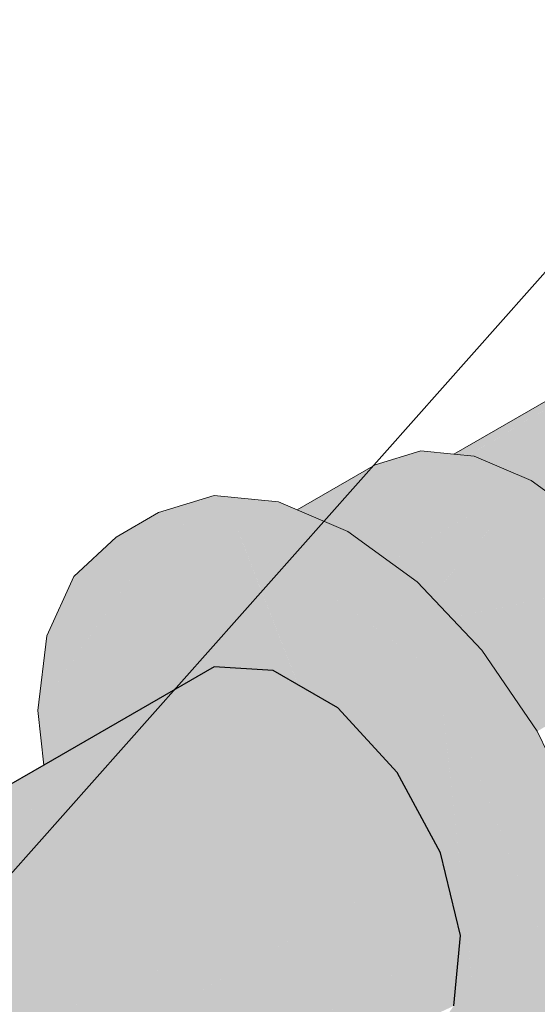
# Model space of a CAD drawing. Header units: millimetres. Extents: x 2 to 902, y -447 to 199.
# Tile 335 of 656: x 69.251 to 69.395, y 96.025 to 96.299. Entities that reach past the tile are written whole.
import ezdxf

# ---------------------------------------------------------------- set-up
doc = ezdxf.new("R2010")
doc.units = ezdxf.units.MM
doc.header["$MEASUREMENT"] = 0
for name, color, linetype, lineweight in [('AF-Condutos', 4, 'Continuous', 25), ('AF-Conexões', 9, 'Continuous', 18), ('AF-Textos conduto', 7, 'Continuous', 9)]:
    doc.layers.add(name, color=color, linetype=linetype, lineweight=lineweight)

msp = doc.modelspace()

# ---------------------------------------------------------------- hatches: boundary and pattern name
at = {"layer": 'AF-Condutos', "linetype": 'Continuous'}
for points in [[(69.25817, 96.08481), (69.16028, 96.03384), (69.16018, 96.03379), (69.16061, 96.03361), (69.16687, 96.02904), (69.16871, 96.03016), (69.16687, 96.02904), (69.16727, 96.02875), (69.16928, 96.02992), (69.25853, 96.08144), (69.16727, 96.02875), (69.16871, 96.02769), (69.25974, 96.07017), (69.17024, 96.02841), (69.16871, 96.02769), (69.17585, 96.02249), (69.18102, 96.01703), (69.18223, 96.01784), (69.18102, 96.01703), (69.18171, 96.01631), (69.18317, 96.01715), (69.26063, 96.06187), (69.18171, 96.01631), (69.18291, 96.01504), (69.262, 96.04903), (69.18445, 96.0157), (69.18291, 96.01504), (69.19005, 96.00749), (69.19595, 95.99887), (69.19727, 95.99987), (69.19595, 95.99887), (69.19683, 95.99758), (69.19852, 95.99855), (69.26339, 96.03601), (69.19683, 95.99758), (69.19776, 95.99622), (69.26467, 96.02405), (69.36782, 96.06694), (69.35577, 96.08934), (69.33932, 96.1073), (69.32132, 96.11769), (69.30486, 96.11874), (69.25747, 96.09138), (69.15876, 96.03439), (69.13573, 96.02106), (69.16018, 96.03379)], [(69.19887, 95.99669), (69.20225, 95.98965), (69.20913, 95.97532), (69.21122, 95.97653), (69.36782, 96.06694)], [(69.20978, 95.97395), (69.37338, 96.04395), (69.36782, 96.06694), (69.20913, 95.97532)], [(69.21898, 95.95481), (69.37338, 96.04395), (69.2104, 95.97422), (69.20978, 95.97395), (69.21015, 95.97319), (69.2116, 95.97016), (69.21658, 95.95342)], [(69.21695, 95.95217), (69.3715, 96.02436), (69.37338, 96.04395), (69.21658, 95.95342)]]:
    msp.add_hatch(color=151, dxfattribs=at).paths.add_polyline_path(points)
at = {"layer": 'AF-Conexões', "linetype": 'Continuous'}
for points in [[(69.4536, 96.22528), (69.43587, 96.21504), (69.42567, 96.20915), (69.42507, 96.20782), (69.42567, 96.20915), (69.4218, 96.20692), (69.42036, 96.20608), (69.37154, 96.1779), (69.37229, 96.17782), (69.37566, 96.17749), (69.4155, 96.20158), (69.4168, 96.20229), (69.42484, 96.20731), (69.4168, 96.20229), (69.4155, 96.20158), (69.37568, 96.17749), (69.41529, 96.20138), (69.37568, 96.17749), (69.37608, 96.17745), (69.4116, 96.19795), (69.37643, 96.17765), (69.37608, 96.17745), (69.37715, 96.17734), (69.37739, 96.17724), (69.37752, 96.1773), (69.403, 96.18997), (69.40405, 96.1905), (69.41297, 96.19874), (69.42447, 96.20651), (69.43535, 96.21387), (69.42447, 96.20651), (69.41297, 96.19874), (69.40405, 96.1905), (69.42379, 96.20499), (69.42405, 96.20558), (69.42379, 96.20499), (69.43451, 96.21203), (69.42379, 96.20499), (69.40405, 96.1905), (69.42246, 96.20206), (69.4231, 96.20346), (69.42246, 96.20206), (69.43399, 96.21088), (69.42246, 96.20206), (69.40405, 96.1905), (69.42105, 96.19895), (69.433, 96.20868), (69.42105, 96.19895), (69.43079, 96.20379), (69.47845, 96.2275), (69.46507, 96.22882)], [(69.38643, 96.17339), (69.49279, 96.22139), (69.47845, 96.2275), (69.37739, 96.17724), (69.38546, 96.17381)], [(69.38813, 96.17416), (69.38643, 96.17339), (69.39302, 96.17059), (69.39822, 96.1668), (69.3998, 96.16771), (69.49279, 96.22139)], [(69.32801, 96.16238), (69.32966, 96.16168), (69.3314, 96.16094), (69.3337, 96.15997), (69.33498, 96.15942), (69.35222, 96.16674), (69.37715, 96.17734), (69.37154, 96.1779), (69.36235, 96.17881), (69.34967, 96.17489)], [(69.37715, 96.17734), (69.33498, 96.15942), (69.34139, 96.15669)], [(69.34612, 96.15468), (69.39302, 96.17059), (69.37715, 96.17734), (69.34156, 96.15679), (69.34139, 96.15669), (69.3421, 96.15639), (69.34497, 96.1543)], [(69.39302, 96.17059), (69.34497, 96.1543), (69.35373, 96.14791)], [(69.35526, 96.14879), (69.35373, 96.14791), (69.36138, 96.14233), (69.3653, 96.13819), (69.36597, 96.13898), (69.39302, 96.17059)], [(69.36795, 96.13539), (69.37085, 96.13233), (69.42367, 96.14341), (69.40889, 96.15902), (69.39302, 96.17059), (69.3653, 96.13819)], [(69.32081, 95.9875), (69.31854, 95.98618), (69.33032, 95.97759), (69.33726, 95.97573), (69.33837, 95.97731), (69.33726, 95.97573), (69.34409, 95.9739), (69.33961, 95.97727), (69.33878, 95.9779), (69.33961, 95.97727), (69.34409, 95.9739), (69.33032, 95.97759), (69.3496, 95.96939), (69.35016, 95.96933), (69.34842, 95.97274), (69.34942, 95.96989), (69.34842, 95.97274), (69.35016, 95.96933), (69.35091, 95.96926), (69.36755, 95.96762), (69.34531, 95.97708), (69.36755, 95.96762), (69.38174, 95.972), (69.38297, 95.97238), (69.38255, 95.97636), (69.3827, 95.9749), (69.38372, 95.97585), (69.3827, 95.9749), (69.38297, 95.97238), (69.38669, 95.97453), (69.38574, 95.97495), (69.3844, 95.97554), (69.38417, 95.97627), (69.3844, 95.97554), (69.38514, 95.97716), (69.3844, 95.97554), (69.38574, 95.97495), (69.38669, 95.97453), (69.39475, 95.97918), (69.40659, 95.99016), (69.41404, 96.0066), (69.40226, 95.9998), (69.39481, 95.98335), (69.39699, 95.98816), (69.39581, 95.98706), (69.38764, 95.97948), (69.39581, 95.98706), (69.39703, 96.00198), (69.39614, 96.00147), (69.39703, 96.00198), (69.39581, 95.98706), (69.39699, 95.98816), (69.40031, 96.00388), (69.39699, 95.98816), (69.40226, 95.9998), (69.41404, 96.0066), (69.41472, 96.0122), (69.41155, 96.01037), (69.40294, 96.0054), (69.41155, 96.01037), (69.41472, 96.0122), (69.41657, 96.02739), (69.41404, 96.05112), (69.40659, 96.07616), (69.39481, 96.06935), (69.40659, 96.07616), (69.38297, 96.094), (69.40226, 96.04432), (69.38297, 96.094), (69.40659, 96.07616), (69.39475, 96.1008), (69.37933, 96.12338), (69.36138, 96.14233), (69.3421, 96.15639), (69.32801, 96.16238), (69.31941, 96.15741), (69.31623, 96.15558), (69.33032, 96.14959), (69.3496, 96.13553), (69.33032, 96.14959), (69.31623, 96.15558), (69.31941, 96.15741), (69.32801, 96.16238), (69.32282, 96.16459), (69.30485, 96.16638), (69.28943, 96.16161), (69.27765, 96.15481), (69.26581, 96.14384), (69.25838, 96.12738), (69.25584, 96.10659), (69.29307, 96.15957), (69.31104, 96.15779), (69.31275, 96.15357), (69.3241, 96.14826), (69.31502, 96.15488), (69.36755, 96.11658), (69.40479, 96.02059), (69.40084, 96.00419), (69.40479, 96.02059), (69.39085, 95.99842), (69.40479, 96.02059), (69.38174, 96.08), (69.36755, 96.11658), (69.38174, 95.99316), (69.36755, 96.11658), (69.38081, 95.99262), (69.38174, 95.98392), (69.37685, 96.02964), (69.37663, 96.03164), (69.37648, 96.03116), (69.37663, 96.03164), (69.37643, 96.03136), (69.37663, 96.03164), (69.37613, 96.0326), (69.37617, 96.03244), (69.37613, 96.0326), (69.37663, 96.03164), (69.3743, 96.05349), (69.37411, 96.05524), (69.3724, 96.0712), (69.36979, 96.06328), (69.3724, 96.0712), (69.37046, 96.08932), (69.36755, 96.11658), (69.35328, 96.12698), (69.3241, 96.14826), (69.32588, 96.14496), (69.32609, 96.14457), (69.35351, 96.12606), (69.32609, 96.14457), (69.33392, 96.13001), (69.35942, 96.10161), (69.36109, 96.09473), (69.36477, 96.07953), (69.36109, 96.09473), (69.35942, 96.10161), (69.33392, 96.13001), (69.34734, 96.10503), (69.34918, 96.10161), (69.34734, 96.10503), (69.33392, 96.13001), (69.32609, 96.14457), (69.32588, 96.14496), (69.3241, 96.14826), (69.31275, 96.15357), (69.33389, 96.11322), (69.31275, 96.15357), (69.32538, 96.12251), (69.31104, 96.15779), (69.32439, 96.12359), (69.32826, 96.11369), (69.32919, 96.11315), (69.33598, 96.10923), (69.33932, 96.1073), (69.35577, 96.08934), (69.36782, 96.06694), (69.36916, 96.06139), (69.36932, 96.06072), (69.37338, 96.04395), (69.37289, 96.03879), (69.37283, 96.03818), (69.3715, 96.02436), (69.37032, 96.012), (69.36999, 96.00859), (69.37032, 96.012), (69.3715, 96.02436), (69.36757, 96.01877), (69.36612, 96.01672), (69.36986, 96.00715), (69.38174, 95.97672), (69.36986, 96.00715), (69.3698, 96.00661), (69.36986, 96.00715), (69.36612, 96.01671), (69.36589, 96.0164), (69.36978, 96.00638), (69.38119, 95.97696), (69.38174, 95.97556), (69.3671, 95.97842), (69.36694, 95.97668), (69.38174, 95.97271), (69.34172, 95.98207), (69.33984, 95.9794), (69.34172, 95.98207), (69.33279, 95.9824), (69.34172, 95.98207), (69.38174, 95.97271), (69.34253, 95.98322), (69.36694, 95.97668), (69.3671, 95.97842), (69.36711, 95.97847), (69.36715, 95.97888), (69.34261, 95.98334), (69.36715, 95.97888), (69.36711, 95.97847), (69.3671, 95.97842), (69.38174, 95.97556), (69.36978, 96.00638), (69.36662, 96.01394), (69.36574, 96.01617), (69.36434, 96.01419), (69.36508, 96.01306), (69.36975, 96.006), (69.36508, 96.01306), (69.36434, 96.01419), (69.3649, 96.01295), (69.36944, 96.00285), (69.3649, 96.01295), (69.36434, 96.01419), (69.36249, 96.01156), (69.3433, 95.98431), (69.36249, 96.01156), (69.3617, 96.0111), (69.33752, 95.99715), (69.33747, 95.99711), (69.337, 95.99685), (69.3395, 95.98518), (69.337, 95.99685), (69.33285, 95.99445), (69.32321, 95.98888), (69.32263, 95.98855), (69.34052, 95.98376), (69.32572, 95.98772), (69.32263, 95.98855)], [(69.25584, 96.10659), (69.25747, 96.09138), (69.25994, 96.0928), (69.26914, 96.09811), (69.28682, 96.10832), (69.28994, 96.11012), (69.29787, 96.1147), (69.30486, 96.11874), (69.31104, 96.11835), (69.31692, 96.11797), (69.31761, 96.11793), (69.3172, 96.12007), (69.31701, 96.12018), (69.31649, 96.12048), (69.31701, 96.12018), (69.3172, 96.12007), (69.31761, 96.11793), (69.31726, 96.12004), (69.31638, 96.12539), (69.31621, 96.12529), (69.31572, 96.12501), (69.31621, 96.12529), (69.31638, 96.12539), (69.31726, 96.12004), (69.31761, 96.11793), (69.32132, 96.11769), (69.32704, 96.11439), (69.32586, 96.11741), (69.32705, 96.11438), (69.32812, 96.11377), (69.32673, 96.11735), (69.32389, 96.12413), (69.32315, 96.12494), (69.32269, 96.12545), (69.32315, 96.12494), (69.32154, 96.12837), (69.32054, 96.12779), (69.31498, 96.13386), (69.31464, 96.13423), (69.31448, 96.1344), (69.31464, 96.13423), (69.31498, 96.13386), (69.32054, 96.12779), (69.32154, 96.12837), (69.32315, 96.12494), (69.32389, 96.12413), (69.32673, 96.11735), (69.32424, 96.12375), (69.32201, 96.12864), (69.31182, 96.15303), (69.32201, 96.12864), (69.32424, 96.12375), (69.32228, 96.1288), (69.31269, 96.15353), (69.31104, 96.15779), (69.29848, 96.15904), (69.2933, 96.15743), (69.29482, 96.14322), (69.31104, 96.15258), (69.31404, 96.13488), (69.31162, 96.13752), (69.31218, 96.12297), (69.31162, 96.13752), (69.31404, 96.13488), (69.31104, 96.15258), (69.31104, 96.13816), (69.31104, 96.12363), (69.31104, 96.1223), (69.30916, 96.12122), (69.29739, 96.11921), (69.28822, 96.1198), (69.29739, 96.11921), (69.30916, 96.12122), (69.31104, 96.1223), (69.31104, 96.12363), (69.30917, 96.12471), (69.30551, 96.12682), (69.30917, 96.12471), (69.31104, 96.12363), (69.31104, 96.13816), (69.31104, 96.15258), (69.30239, 96.14759), (69.29482, 96.14322), (69.29599, 96.13232), (69.29016, 96.13569), (69.29599, 96.13232), (69.29329, 96.15752), (69.29288, 96.15798), (69.29329, 96.15752), (69.2933, 96.15743), (69.29336, 96.15745), (69.29848, 96.15904), (69.29307, 96.15957), (69.29235, 96.15855), (69.28029, 96.14138), (69.26611, 96.1212)], [(69.32424, 96.12375), (69.32812, 96.11377), (69.32825, 96.11369), (69.32437, 96.12361), (69.31269, 96.15353)], [(69.37292, 96.13276), (69.37085, 96.13233), (69.37933, 96.12338), (69.38206, 96.11939), (69.38274, 96.11978), (69.42367, 96.14341)], [(69.38438, 96.11599), (69.39476, 96.1008), (69.43637, 96.12483), (69.42367, 96.14341), (69.38206, 96.11939)]]:
    msp.add_hatch(color=161, dxfattribs=at).paths.add_polyline_path(points)

# ---------------------------------------------------------------- linework, layer by layer
at = {"layer": 'AF-Condutos'}
for p, q in [((69.30486, 96.11874), (69.25747, 96.09138)), ((69.32132, 96.11769), (69.30486, 96.11874)), ((69.33932, 96.1073), (69.32132, 96.11769)), ((69.35577, 96.08934), (69.33932, 96.1073)), ((69.25747, 96.09138), (69.15876, 96.03439)), ((69.36782, 96.06694), (69.35577, 96.08934)), ((69.37338, 96.04395), (69.36782, 96.06694)), ((69.3715, 96.02436), (69.37338, 96.04395))]:
    msp.add_line(p, q, dxfattribs=at)
at = {"layer": 'AF-Conexões'}
for p, q in [((69.42036, 96.20608), (69.37154, 96.1779)), ((69.36235, 96.17881), (69.34967, 96.17489)), ((69.37154, 96.1779), (69.36235, 96.17881)), ((69.37715, 96.17734), (69.37154, 96.1779)), ((69.39302, 96.17059), (69.37715, 96.17734)), ((69.34967, 96.17489), (69.32801, 96.16238)), ((69.40889, 96.15902), (69.39302, 96.17059)), ((69.30485, 96.16638), (69.28943, 96.16161)), ((69.32282, 96.16459), (69.30485, 96.16638)), ((69.32801, 96.16238), (69.32282, 96.16459)), ((69.28943, 96.16161), (69.27765, 96.15481)), ((69.3421, 96.15639), (69.32801, 96.16238)), ((69.27765, 96.15481), (69.26581, 96.14384)), ((69.36138, 96.14233), (69.3421, 96.15639)), ((69.26581, 96.14384), (69.25838, 96.12738)), ((69.37933, 96.12338), (69.36138, 96.14233)), ((69.25838, 96.12738), (69.25584, 96.10659)), ((69.39475, 96.1008), (69.37933, 96.12338)), ((69.25584, 96.10659), (69.25747, 96.09138)), ((69.40659, 96.07616), (69.39475, 96.1008))]:
    msp.add_line(p, q, dxfattribs=at)
at = {"layer": 'AF-Textos conduto'}
msp.add_lwpolyline([(69.16666, 95.9691), (69.52165, 96.3691), (68.62025, 96.3691)], dxfattribs=at)

doc.saveas('drawing.dxf')
